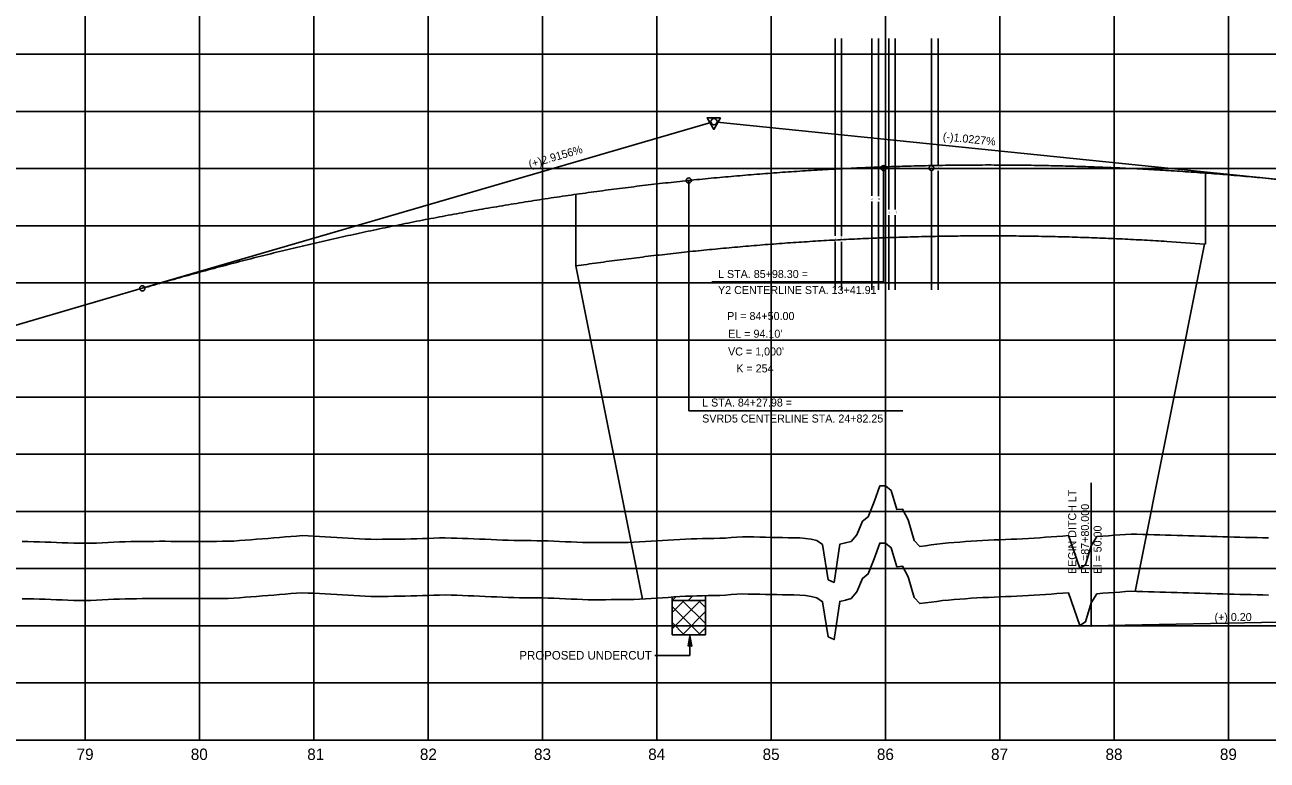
# Model space of a CAD drawing. Extents: x 2345490 to 2445302, y 465165 to 573888.
# Drawn here: x 2388169 to 2389255, y 564259 to 564902 of the extents above; entities that cross this region are included whole.
import ezdxf

# ---------------------------------------------------------------- set-up
doc = ezdxf.new("R2010")
doc.units = 0
for name, color, linetype in [('Old_Level_1', 7, 'Continuous'), ('Old_Level_2', 7, 'Continuous'), ('Old_Level_3', 7, 'Continuous'), ('Old_Level_5', 7, 'Continuous'), ('Old_Level_57', 7, 'Continuous'), ('Old_Level_6', 7, 'Continuous'), ('Old_Level_62', 7, 'Continuous'), ('Old_Level_63', 7, 'Continuous'), ('Prop PFL Text', 7, 'Continuous')]:
    doc.layers.add(name, color=color, linetype=linetype)

msp = doc.modelspace()

# ---------------------------------------------------------------- linework, layer by layer
at = {"layer": 'Old_Level_1'}
for points in [[(2388871.5425, 564366.6905), (2388876.5425, 564364.3975), (2388881.5425, 564397.7635), (2388886.5425, 564398.98475), (2388891.5425, 564400.212), (2388896.5425, 564406.1335), (2388901.5425, 564417.969), (2388906.5425, 564421.8885), (2388911.5425, 564435.07425), (2388916.5425, 564448.85475), (2388921.5425, 564448.873), (2388926.5425, 564444.81075), (2388931.5425, 564428.12575), (2388936.5425, 564428.50825), (2388941.5425, 564419.31475), (2388946.5425, 564401.11975), (2388951.5425, 564395.94275), (2388956.5425, 564396.5375), (2388961.5425, 564397.184), (2388966.5425, 564397.83), (2388971.5425, 564398.476), (2388976.5425, 564398.92925), (2388981.5425, 564399.33825), (2388986.5425, 564399.74675), (2388991.5425, 564400.155), (2388996.5425, 564400.5625), (2389001.5425, 564400.83925), (2389006.5425, 564401.0945), (2389011.5425, 564401.34925), (2389016.5425, 564401.604), (2389021.5425, 564401.80725), (2389026.5425, 564402.00325), (2389031.5425, 564402.199), (2389036.5425, 564402.3945), (2389041.5425, 564402.5895), (2389046.5425, 564402.8875), (2389051.5425, 564403.23275), (2389056.5425, 564403.578), (2389061.5425, 564403.92325), (2389066.5425, 564404.281), (2389071.5425, 564404.654), (2389076.5425, 564405.02725), (2389081.5425, 564405.40025), (2389086.5425, 564391.13675), (2389091.5425, 564376.83025), (2389096.5425, 564379.81125), (2389101.5425, 564396.5515), (2389106.5425, 564404.5715), (2389111.5425, 564404.936), (2389116.5425, 564405.3005), (2389121.5425, 564405.66475), (2389126.5425, 564406.029), (2389131.5425, 564406.41625), (2389136.5425, 564406.682), (2389141.5425, 564406.567), (2389146.5425, 564406.41025), (2389151.5425, 564406.2535), (2389156.5425, 564406.097), (2389161.5425, 564405.9405), (2389166.5425, 564405.793), (2389171.5425, 564405.6565), (2389176.5425, 564405.52), (2389181.5425, 564405.38325), (2389186.5425, 564405.24625), (2389191.5425, 564405.10925), (2389196.5425, 564404.97225), (2389201.5425, 564404.83525), (2389206.5425, 564404.698), (2389211.5425, 564404.5415), (2389216.5425, 564404.34925), (2389221.5425, 564404.22125), (2389226.5425, 564404.10075), (2389231.5425, 564403.98), (2389236.5425, 564403.8595), (2389241.5425, 564403.739), (2389246.5425, 564403.61875), (2389251.5425, 564403.49825), (2389256.5425, 564403.3615)], [(2388166.5425, 564400.1085), (2388171.5425, 564400.15625), (2388176.5425, 564400.0255), (2388181.5425, 564399.88375), (2388186.5425, 564399.69225), (2388191.5425, 564399.5005), (2388196.5425, 564399.3085), (2388201.5425, 564399.1165), (2388206.5425, 564398.9245), (2388211.5425, 564398.73225), (2388216.5425, 564398.68375), (2388221.5425, 564398.69975), (2388226.5425, 564398.7155), (2388231.5425, 564398.90875), (2388236.5425, 564399.14725), (2388241.5425, 564399.386), (2388246.5425, 564399.62425), (2388251.5425, 564399.8625), (2388256.5425, 564400.03125), (2388261.5425, 564400.091), (2388266.5425, 564400.1505), (2388271.5425, 564400.20975), (2388276.5425, 564400.26875), (2388281.5425, 564400.3275), (2388286.5425, 564400.386), (2388291.5425, 564400.38175), (2388296.5425, 564400.345), (2388301.5425, 564400.308), (2388306.5425, 564400.271), (2388311.5425, 564400.23375), (2388316.5425, 564400.258), (2388321.5425, 564400.28675), (2388326.5425, 564400.31525), (2388331.5425, 564400.344), (2388336.5425, 564400.37275), (2388341.5425, 564400.4015), (2388346.5425, 564400.43025), (2388351.5425, 564400.616), (2388356.5425, 564401.00925), (2388361.5425, 564401.40225), (2388366.5425, 564401.795), (2388371.5425, 564402.1875)], [(2388371.5425, 564402.1875), (2388376.5425, 564402.58), (2388381.5425, 564402.972), (2388386.5425, 564403.36375), (2388391.5425, 564403.7795), (2388396.5425, 564404.19625), (2388401.5425, 564404.6125), (2388406.5425, 564405.0285), (2388411.5425, 564405.3895), (2388416.5425, 564405.148), (2388421.5425, 564404.9025), (2388426.5425, 564404.65375), (2388431.5425, 564404.405), (2388436.5425, 564404.12675), (2388441.5425, 564403.82625), (2388446.5425, 564403.52575), (2388451.5425, 564403.22525), (2388456.5425, 564402.9245), (2388461.5425, 564402.649), (2388466.5425, 564402.41175), (2388471.5425, 564402.17475), (2388476.5425, 564402.11725), (2388481.5425, 564402.16675), (2388486.5425, 564402.216), (2388491.5425, 564402.265), (2388496.5425, 564402.31375), (2388501.5425, 564402.39175), (2388506.5425, 564402.543), (2388511.5425, 564402.694), (2388516.5425, 564402.84475), (2388521.5425, 564402.9955), (2388526.5425, 564403.146), (2388531.5425, 564403.29625), (2388536.5425, 564403.43175), (2388541.5425, 564403.27925), (2388546.5425, 564403.127), (2388551.5425, 564402.95075), (2388556.5425, 564402.74725), (2388561.5425, 564402.54425), (2388566.5425, 564402.3415), (2388571.5425, 564402.13875), (2388576.5425, 564401.9365), (2388581.5425, 564401.7345), (2388586.5425, 564401.5325), (2388591.5425, 564401.331), (2388596.5425, 564401.1295), (2388601.5425, 564400.991), (2388606.5425, 564400.97925), (2388611.5425, 564400.96775), (2388616.5425, 564400.95625), (2388621.5425, 564400.92075), (2388626.5425, 564400.7095), (2388631.5425, 564400.4985), (2388636.5425, 564400.28725), (2388641.5425, 564400.076), (2388646.5425, 564399.865), (2388651.5425, 564399.654), (2388656.5425, 564399.451), (2388661.5425, 564399.30575), (2388666.5425, 564399.2245), (2388671.5425, 564399.266), (2388676.5425, 564399.3075), (2388681.5425, 564399.349), (2388686.5425, 564399.3905), (2388691.5425, 564399.432), (2388696.5425, 564399.47325), (2388701.5425, 564399.54725), (2388706.5425, 564399.8375), (2388711.5425, 564400.128), (2388716.5425, 564400.4185), (2388721.5425, 564400.709), (2388726.5425, 564400.9995), (2388731.5425, 564401.3445), (2388736.5425, 564401.741), (2388741.5425, 564402.1015), (2388746.5425, 564402.26625), (2388751.5425, 564402.43075), (2388756.5425, 564402.595), (2388761.5425, 564402.7375), (2388766.5425, 564402.85975), (2388771.5425, 564402.982), (2388776.5425, 564403.10375), (2388781.5425, 564403.28725), (2388786.5425, 564403.71225), (2388791.5425, 564404.13725), (2388796.5425, 564404.37325), (2388801.5425, 564404.2715), (2388806.5425, 564404.17), (2388811.5425, 564404.06875), (2388816.5425, 564403.968), (2388821.5425, 564403.86775), (2388826.5425, 564403.76775), (2388831.5425, 564403.668), (2388836.5425, 564403.5685), (2388841.5425, 564403.4695), (2388846.5425, 564403.371), (2388851.5425, 564402.93425), (2388856.5425, 564402.188), (2388861.5425, 564401.012), (2388866.5425, 564397.47875), (2388871.5425, 564366.6905)]]:
    msp.add_lwpolyline(points, dxfattribs=at)
at = {"layer": 'Old_Level_2'}
for p, q in [((2388271.5425, 564671.756), (2388768.9025, 564816.76425)), ((2389271.5425, 564766.4005), (2388774.27825, 564817.254)), ((2387821.5425, 564540.556), (2388271.5425, 564671.756))]:
    msp.add_line(p, q, dxfattribs=at)
msp.add_lwpolyline([(2388777.314, 564820.95625), (2388765.5715, 564820.94175), (2388771.455, 564810.8235)], close=True, dxfattribs=at)
for centre, radius in [((2388771.5425, 564817.534), 2.75), ((2388919.8425, 564776.96975), 2.25), ((2388749.5225, 564766.12525), 2.25), ((2388271.5425, 564671.756), 2.25)]:
    msp.add_circle(centre, radius, dxfattribs=at)
msp.add_spline([(2388271.5425, 564671.756), (2388291.5425, 564677.5085), (2388311.5425, 564683.10325), (2388331.5425, 564688.5405), (2388351.5425, 564693.82025), (2388371.5425, 564698.9425), (2388391.5425, 564703.90725), (2388411.5425, 564708.7145), (2388431.5425, 564713.364), (2388451.5425, 564717.85625), (2388471.5425, 564722.19075), (2388491.5425, 564726.36775), (2388511.5425, 564730.38725), (2388531.5425, 564734.24925), (2388551.5425, 564737.95375), (2388571.5425, 564741.50075), (2388591.5425, 564744.89025), (2388611.5425, 564748.122), (2388631.5425, 564751.1965), (2388651.5425, 564754.11325), (2388671.5425, 564756.8725), (2388691.5425, 564759.47425), (2388711.5425, 564761.9185), (2388731.5425, 564764.20525), (2388751.5425, 564766.3345), (2388771.5425, 564768.306), (2388791.5425, 564770.12025), (2388811.5425, 564771.77675), (2388831.5425, 564773.276), (2388851.5425, 564774.6175), (2388871.5425, 564775.8015), (2388891.5425, 564776.828), (2388911.5425, 564777.69675), (2388931.5425, 564778.40825), (2388951.5425, 564778.96225), (2388971.5425, 564779.3585), (2388991.5425, 564779.5975), (2389011.5425, 564779.67875), (2389031.5425, 564779.6025), (2389051.5425, 564779.36875), (2389071.5425, 564778.9775), (2389091.5425, 564778.4285), (2389111.5425, 564777.72225), (2389131.5425, 564776.8585), (2389151.5425, 564775.837), (2389171.5425, 564774.658), (2389191.5425, 564773.32175), (2389211.5425, 564771.82775), (2389231.5425, 564770.17625), (2389251.5425, 564768.367), (2389271.5425, 564766.4005)], degree=3, dxfattribs=at)
at = {"layer": 'Old_Level_3'}
for p, q in [((2388919.8425, 564677.51625), (2388919.8425, 564776.96975)), ((2388769.67, 564677.51625), (2388919.8425, 564677.51625)), ((2388749.5225, 564564.44925), (2388936.73925, 564564.44925)), ((2389101.5425, 564376.534), (2389921.5425, 564392.534))]:
    msp.add_line(p, q, dxfattribs=at)
msp.add_circle((2389101.5425, 564376.534), 0.5, dxfattribs=at)
at = {"layer": 'Old_Level_5'}
for p, q in [((2388734.9625, 564398.707), (2388734.9625, 564401.62708)), ((2388734.9625, 564398.707), (2388764.1125, 564398.707)), ((2388734.9625, 564398.707), (2388734.9625, 564368.689)), ((2388734.9625, 564373.90557), (2388759.76393, 564398.707)), ((2388734.9625, 564388.0477), (2388745.6218, 564398.707)), ((2388743.82144, 564398.707), (2388764.1125, 564378.41594)), ((2388757.96357, 564398.707), (2388764.1125, 564392.55807)), ((2388764.1125, 564398.707), (2388764.1125, 564402.81075)), ((2388764.1125, 564368.689), (2388764.1125, 564398.707)), ((2388734.9625, 564393.4238), (2388759.6973, 564368.689)), ((2388743.88807, 564368.689), (2388764.1125, 564388.91343)), ((2388734.9625, 564379.28167), (2388745.55517, 564368.689)), ((2388734.9625, 564368.689), (2388764.1125, 564368.689)), ((2388750.57046, 564350.48853), (2388750.57046, 564367.64567)), ((2388758.0302, 564368.689), (2388764.1125, 564374.7713)), ((2388719.68762, 564350.48853), (2388750.57046, 564350.48853))]:
    msp.add_line(p, q, dxfattribs=at)
msp.add_lwpolyline([(2388749.02046, 564358.64567), (2388750.57046, 564367.64567), (2388752.17046, 564358.59567), (2388750.57046, 564359.74567)], close=True, dxfattribs=at)
at = {"layer": 'Old_Level_57'}
for p, q in [((2388221.54225, 564276.534), (2388221.54225, 566615.2835)), ((2388321.5425, 564276.534), (2388321.5425, 566615.2835)), ((2388421.5425, 564276.534), (2388421.5425, 566615.2835)), ((2388521.54225, 564276.534), (2388521.54225, 566615.2835)), ((2388621.54225, 564276.534), (2388621.54225, 566615.2835)), ((2388721.54225, 564276.534), (2388721.54225, 566615.2835)), ((2388821.54225, 564276.534), (2388821.54225, 566615.2835)), ((2388921.5425, 564276.534), (2388921.5425, 566615.2835)), ((2389021.54225, 564276.534), (2389021.54225, 566615.2835)), ((2389121.54225, 564276.534), (2389121.54225, 566615.2835)), ((2389221.54225, 564276.534), (2389221.54225, 566615.2835)), ((2381271.5425, 564876.534), (2410861.12275, 564876.534)), ((2381271.5425, 564826.534), (2410861.12275, 564826.534)), ((2381271.54275, 564776.534), (2410861.123, 564776.534)), ((2381271.5425, 564726.534), (2410861.12275, 564726.534)), ((2381271.54275, 564676.534), (2410861.123, 564676.534)), ((2381271.5425, 564626.534), (2410861.12275, 564626.534)), ((2381271.54275, 564576.534), (2410861.123, 564576.534)), ((2381271.5425, 564526.534), (2410861.12275, 564526.534)), ((2381271.54275, 564476.534), (2410861.123, 564476.534)), ((2381271.5425, 564426.534), (2410861.12275, 564426.534)), ((2381271.54275, 564376.534), (2410861.123, 564376.534)), ((2381271.5425, 564326.534), (2410861.12275, 564326.534)), ((2381271.54275, 564276.534), (2410861.123, 564276.534))]:
    msp.add_line(p, q, dxfattribs=at)
at = {"layer": 'Old_Level_6'}
for p, q in [((2389201.5425, 564710.44996), (2389201.5425, 564772.59446)), ((2388749.5225, 564564.44925), (2388749.5225, 564766.12525)), ((2388650.6125, 564691.341), (2388650.6125, 564753.98025)), ((2389200.64624, 564710.53951), (2389139.86237, 564406.61967)), ((2388650.6125, 564691.34), (2388708.9305, 564399.75025))]:
    msp.add_line(p, q, dxfattribs=at)
msp.add_spline([(2388650.61225, 564691.341), (2388660.253, 564692.72775), (2388679.77825, 564695.4215), (2388699.30225, 564697.96125), (2388718.82475, 564700.34725), (2388738.346, 564702.57925), (2388757.8655, 564704.65725), (2388777.38425, 564706.58125), (2388796.902, 564708.35175), (2388816.41875, 564709.96825), (2388835.9345, 564711.43125), (2388855.44925, 564712.74025), (2388874.9635, 564713.8955), (2388894.47675, 564714.897), (2388913.99, 564715.7445), (2388933.503, 564716.43875), (2388953.015, 564716.97925), (2388972.527, 564717.36575), (2388992.03875, 564717.599), (2389011.55025, 564717.67825), (2389031.062, 564717.604), (2389050.574, 564717.37575), (2389070.0855, 564716.99425), (2389089.59775, 564716.4585), (2389109.111, 564715.7695), (2389128.62375, 564714.92675), (2389148.137, 564713.93025), (2389167.6515, 564712.77975), (2389200.64624, 564710.53951)], degree=3, dxfattribs=at)
at = {"layer": 'Old_Level_63'}
for p, q in [((2388877.5625, 564717.634), (2388877.5625, 564890.41075)), ((2388883.1225, 564717.334), (2388883.1225, 564890.41075)), ((2388909.6325, 564752.734), (2388909.6325, 564890.41075)), ((2388915.3125, 564752.534), (2388915.3125, 564890.41075)), ((2388924.4125, 564740.734), (2388924.4125, 564890.41075)), ((2388930.1525, 564740.734), (2388930.1525, 564890.41075)), ((2388961.9025, 564779.534), (2388961.9025, 564890.41075)), ((2388967.7725, 564779.434), (2388967.7725, 564890.41075)), ((2388961.9025, 564774.534), (2388961.9025, 564670.33575)), ((2388967.7725, 564774.434), (2388967.7725, 564670.33575)), ((2388909.6325, 564747.734), (2388909.6325, 564670.33575)), ((2388915.3125, 564747.534), (2388915.3125, 564670.33575)), ((2388924.4125, 564735.734), (2388924.4125, 564670.33575)), ((2388930.1525, 564735.734), (2388930.1525, 564670.33575)), ((2388877.5625, 564712.634), (2388877.5625, 564670.33575)), ((2388883.1225, 564712.334), (2388883.1225, 564670.33575)), ((2388734.9625, 564398.707), (2388738.10948, 564401.85398)), ((2388734.9625, 564398.707), (2388734.9625, 564398.707)), ((2388749.10464, 564398.707), (2388752.87206, 564402.47443)), ((2388763.24677, 564398.707), (2388764.1125, 564399.57273)), ((2381321.5425, 564276.534), (2406689.937, 564276.534))]:
    msp.add_line(p, q, dxfattribs=at)
for points in [[(2388871.5425, 564416.69025), (2388876.5425, 564414.39725), (2388881.5425, 564447.76325), (2388886.5425, 564448.9845), (2388891.5425, 564450.21175), (2388896.5425, 564456.13325), (2388901.5425, 564467.96875), (2388906.5425, 564471.88825), (2388911.5425, 564485.074), (2388916.5425, 564498.8545), (2388921.5425, 564498.87275), (2388926.5425, 564494.8105), (2388931.5425, 564478.1255), (2388936.5425, 564478.508), (2388941.5425, 564469.3145), (2388946.5425, 564451.1195), (2388951.5425, 564445.9425), (2388956.5425, 564446.53725), (2388961.5425, 564447.18375), (2388966.5425, 564447.82975), (2388971.5425, 564448.47575), (2388976.5425, 564448.929), (2388981.5425, 564449.338), (2388986.5425, 564449.7465), (2388991.5425, 564450.15475), (2388996.5425, 564450.56225), (2389001.5425, 564450.839), (2389006.5425, 564451.09425), (2389011.5425, 564451.349), (2389016.5425, 564451.60375), (2389021.5425, 564451.807), (2389026.5425, 564452.003), (2389031.5425, 564452.19875), (2389036.5425, 564452.39425), (2389041.5425, 564452.58925), (2389046.5425, 564452.88725), (2389051.5425, 564453.2325), (2389056.5425, 564453.57775), (2389061.5425, 564453.923), (2389066.5425, 564454.28075), (2389071.5425, 564454.65375), (2389076.5425, 564455.027), (2389081.5425, 564455.4), (2389086.5425, 564441.1365), (2389091.5425, 564426.83), (2389096.5425, 564429.811), (2389101.5425, 564446.55125), (2389106.5425, 564454.57125), (2389111.5425, 564454.93575), (2389116.5425, 564455.30025), (2389121.5425, 564455.6645), (2389126.5425, 564456.02875), (2389131.5425, 564456.416), (2389136.5425, 564456.68175), (2389141.5425, 564456.56675), (2389146.5425, 564456.41), (2389151.5425, 564456.25325), (2389156.5425, 564456.09675), (2389161.5425, 564455.94025), (2389166.5425, 564455.79275), (2389171.5425, 564455.65625), (2389176.5425, 564455.51975), (2389181.5425, 564455.383), (2389186.5425, 564455.246), (2389191.5425, 564455.109), (2389196.5425, 564454.972), (2389201.5425, 564454.835), (2389206.5425, 564454.69775), (2389211.5425, 564454.54125), (2389216.5425, 564454.349), (2389221.5425, 564454.221), (2389226.5425, 564454.1005), (2389231.5425, 564453.97975), (2389236.5425, 564453.85925), (2389241.5425, 564453.73875), (2389246.5425, 564453.6185), (2389251.5425, 564453.498), (2389256.5425, 564453.36125)], [(2388166.5425, 564450.10825), (2388171.5425, 564450.156), (2388176.5425, 564450.02525), (2388181.5425, 564449.8835), (2388186.5425, 564449.692), (2388191.5425, 564449.50025), (2388196.5425, 564449.30825), (2388201.5425, 564449.11625), (2388206.5425, 564448.92425), (2388211.5425, 564448.732), (2388216.5425, 564448.6835), (2388221.5425, 564448.6995), (2388226.5425, 564448.71525), (2388231.5425, 564448.9085), (2388236.5425, 564449.147), (2388241.5425, 564449.38575), (2388246.5425, 564449.624), (2388251.5425, 564449.86225), (2388256.5425, 564450.031), (2388261.5425, 564450.09075), (2388266.5425, 564450.15025), (2388271.5425, 564450.2095), (2388276.5425, 564450.2685), (2388281.5425, 564450.32725), (2388286.5425, 564450.38575), (2388291.5425, 564450.3815), (2388296.5425, 564450.34475), (2388301.5425, 564450.30775), (2388306.5425, 564450.27075), (2388311.5425, 564450.2335), (2388316.5425, 564450.25775), (2388321.5425, 564450.2865), (2388326.5425, 564450.315), (2388331.5425, 564450.34375), (2388336.5425, 564450.3725), (2388341.5425, 564450.40125), (2388346.5425, 564450.43), (2388351.5425, 564450.61575), (2388356.5425, 564451.009), (2388361.5425, 564451.402), (2388366.5425, 564451.79475), (2388371.5425, 564452.18725)], [(2388371.5425, 564452.18725), (2388376.5425, 564452.57975), (2388381.5425, 564452.97175), (2388386.5425, 564453.3635), (2388391.5425, 564453.77925), (2388396.5425, 564454.196), (2388401.5425, 564454.61225), (2388406.5425, 564455.02825), (2388411.5425, 564455.38925), (2388416.5425, 564455.14775), (2388421.5425, 564454.90225), (2388426.5425, 564454.6535), (2388431.5425, 564454.40475), (2388436.5425, 564454.1265), (2388441.5425, 564453.826), (2388446.5425, 564453.5255), (2388451.5425, 564453.225), (2388456.5425, 564452.92425), (2388461.5425, 564452.64875), (2388466.5425, 564452.4115), (2388471.5425, 564452.1745), (2388476.5425, 564452.117), (2388481.5425, 564452.1665), (2388486.5425, 564452.21575), (2388491.5425, 564452.26475), (2388496.5425, 564452.3135), (2388501.5425, 564452.3915), (2388506.5425, 564452.54275), (2388511.5425, 564452.69375), (2388516.5425, 564452.8445), (2388521.5425, 564452.99525), (2388526.5425, 564453.14575), (2388531.5425, 564453.296), (2388536.5425, 564453.4315), (2388541.5425, 564453.279), (2388546.5425, 564453.12675), (2388551.5425, 564452.9505), (2388556.5425, 564452.747), (2388561.5425, 564452.544), (2388566.5425, 564452.34125), (2388571.5425, 564452.1385), (2388576.5425, 564451.93625), (2388581.5425, 564451.73425), (2388586.5425, 564451.53225), (2388591.5425, 564451.33075), (2388596.5425, 564451.12925), (2388601.5425, 564450.99075), (2388606.5425, 564450.979), (2388611.5425, 564450.9675), (2388616.5425, 564450.956), (2388621.5425, 564450.9205), (2388626.5425, 564450.70925), (2388631.5425, 564450.49825), (2388636.5425, 564450.287), (2388641.5425, 564450.07575), (2388646.5425, 564449.86475), (2388651.5425, 564449.65375), (2388656.5425, 564449.45075), (2388661.5425, 564449.3055), (2388666.5425, 564449.22425), (2388671.5425, 564449.26575), (2388676.5425, 564449.30725), (2388681.5425, 564449.34875), (2388686.5425, 564449.39025), (2388691.5425, 564449.43175), (2388696.5425, 564449.473), (2388701.5425, 564449.547), (2388706.5425, 564449.83725), (2388711.5425, 564450.12775), (2388716.5425, 564450.41825), (2388721.5425, 564450.70875), (2388726.5425, 564450.99925), (2388731.5425, 564451.34425), (2388736.5425, 564451.74075), (2388741.5425, 564452.10125), (2388746.5425, 564452.266), (2388751.5425, 564452.4305), (2388756.5425, 564452.59475), (2388761.5425, 564452.73725), (2388766.5425, 564452.8595), (2388771.5425, 564452.98175), (2388776.5425, 564453.1035), (2388781.5425, 564453.287), (2388786.5425, 564453.712), (2388791.5425, 564454.137), (2388796.5425, 564454.373), (2388801.5425, 564454.27125), (2388806.5425, 564454.16975), (2388811.5425, 564454.0685), (2388816.5425, 564453.96775), (2388821.5425, 564453.8675), (2388826.5425, 564453.7675), (2388831.5425, 564453.66775), (2388836.5425, 564453.56825), (2388841.5425, 564453.46925), (2388846.5425, 564453.37075), (2388851.5425, 564452.934), (2388856.5425, 564452.18775), (2388861.5425, 564451.01175), (2388866.5425, 564447.4785), (2388871.5425, 564416.69025)]]:
    msp.add_lwpolyline(points, dxfattribs=at)
msp.add_circle((2388961.76178, 564777.00721), 2.04048, dxfattribs=at)
at = {"layer": 'Prop PFL Text'}
msp.add_line((2389101.5425, 564376.534), (2389101.5425, 564501.68826), dxfattribs=at)

# ---------------------------------------------------------------- texts
at = {"layer": 'Old_Level_2'}
for s, rotation, p in [('(-)1.0227%', 354.16085, (2388971.469, 564801.346)), ('(+)2.9156%', 16.25433611, (2388610.5665, 564776.79475))]:
    msp.add_text(s, height=7.000001, rotation=rotation, dxfattribs=at).set_placement(p)
for s, height, p in [('PI = 84+50.00', 7.0000005, (2388783.11275, 564644.0305)), ("EL = 94.10'", 7.0000005, (2388784.0135, 564628.53475)), ("VC = 1,000'", 7.0000005, (2388783.88925, 564613.00425)), ('K = 254', 7.000001, (2388791.09425, 564598.17675))]:
    msp.add_text(s, height=height, dxfattribs=at).set_placement(p)
at = {"layer": 'Old_Level_3'}
for s, p in [('L STA. 85+98.30 = ', (2388775.126, 564680.79325)), ('Y2 CENTERLINE STA. 13+41.91', (2388775.126, 564666.793)), ('L STA. 84+27.98 = ', (2388761.22425, 564568.3305)), ('SVRD5 CENTERLINE STA. 24+82.25', (2388761.22425, 564554.33025))]:
    msp.add_text(s, height=7.0000005, dxfattribs=at).set_placement(p)
for s, height, rotation, p in [('BEGIN DITCH LT', 7.0000005, 90, (2389088.35747, 564421.76244)), ('PI =87+80.000', 7.0000005, 90, (2389099.5425, 564421.76244)), ('El = 50.00', 7.000001, 90, (2389110.5425, 564421.76244)), ('(+) 0.20', 7.000001, 0.20987391, (2389209.33833, 564380.54378))]:
    msp.add_text(s, height=height, rotation=rotation, dxfattribs=at).set_placement(p)
at = {"layer": 'Old_Level_5'}
msp.add_text('PROPOSED UNDERCUT', height=7.5, dxfattribs=at).set_placement((2388601.31685, 564346.92829))
at = {"layer": 'Old_Level_62'}
for s, p in [('79', (2388214.053, 564259.034)), ('80', (2388313.929, 564259.034)), ('81', (2388415.7685, 564259.034)), ('82', (2388514.31675, 564259.034)), ('83', (2388614.1515, 564259.034)), ('84', (2388713.994, 564259.034)), ('85', (2388814.0865, 564259.034)), ('86', (2388914.0275, 564259.034)), ('87', (2389013.885, 564259.034)), ('88', (2389114.01075, 564259.034)), ('89', (2389214.053, 564259.034))]:
    msp.add_text(s, height=10.000001, dxfattribs=at).set_placement(p)
at = {"layer": 'Old_Level_63'}
for s, p in [('4', (2388961.0055, 564776.06125)), ('8', (2388967.331, 564775.82625)), ('2', (2388909.1345, 564749.14675)), ('6', (2388915.24475, 564749.064)), ('3', (2388924.15475, 564737.42475)), ('7', (2388930.265, 564737.12675)), ('1', (2388877.425, 564714.27)), ('5', (2388882.28875, 564714.33125))]:
    msp.add_text(s, height=1.75, dxfattribs=at).set_placement(p)

doc.saveas('drawing.dxf')
